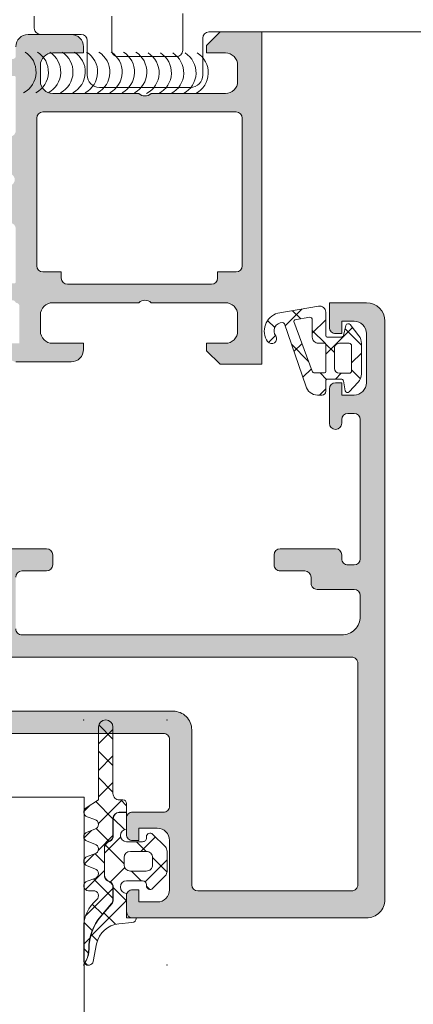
# Model space of a CAD drawing. Header units: millimetres. Extents: x 213386 to 459888, y 74252 to 208052.
# Tile 269 of 517: x 373104 to 373136, y 196160 to 196240. Entities that reach past the tile are written whole.
import ezdxf

# ---------------------------------------------------------------- set-up
doc = ezdxf.new("R2010")
doc.units = ezdxf.units.MM
doc.layers.get('Defpoints').update_dxf_attribs({"color": 255, "lineweight": 0})
doc.layers.add('FASÁDA DETAILNÍ', color=255, linetype='Continuous', lineweight=0)
doc.layers.add('NOVA', color=255, linetype='Continuous', lineweight=0)
doc.styles.add('CS-ROMANS', font='romans.shx', dxfattribs={"width": 0.75, "oblique": 5})
doc.dimstyles.new('A_KÓTA_50', dxfattribs={"dimtxt": 110, "dimasz": 2, "dimexe": 100, "dimexo": 1500, "dimgap": 40, "dimtad": 1, "dimrnd": 1, "dimdsep": 46, "dimtxsty": 'CS-ROMANS', "dimblk": 'KOT_CARA20', "dimcen": 45, "dimse1": 1, "dimse2": 1, "dimclrd": 256, "dimclre": 256, "dimclrt": 256, "dimadec": 0, "dimazin": 0, "dimtfac": 1, "dimtix": 1, "dimtmove": 2, "dimatfit": 3, "dimldrblk": 'OBLIQUE', "dimfxl": 100, "dimtolj": 1, "dimarcsym": 0})

# ---------------------------------------------------------------- blocks, each defined once
blk = doc.blocks.new('A$C29162560')
at = {"layer": 'FASÁDA DETAILNÍ'}
h = blk.add_hatch(color=256, dxfattribs=at)
edge = h.paths.add_edge_path()
edge.add_arc((-872.9380891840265, -5697.189566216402), 0.1199999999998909, 0, 90.00000000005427)
edge.add_line((-872.9380891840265, -5697.069566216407), (-875.6980871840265, -5697.069566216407))
edge.add_arc((-875.6980871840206, -5696.769566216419), 0.2999999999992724, 179.9999999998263, 269.9999999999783, ccw=False)
edge.add_line((-875.9980871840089, -5696.769566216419), (-875.9980871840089, -5695.789591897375))
edge.add_arc((-875.6980871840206, -5695.789591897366), 0.3000000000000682, 90.00000000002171, 180.0000000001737, ccw=False)
edge.add_line((-875.6980871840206, -5695.489591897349), (-873.818076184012, -5695.489591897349))
edge.add_arc((-873.550532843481, -5695.41072480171), 0.2789255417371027, 196.4245945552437, 271.1628700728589)
edge.add_line((-873.5448721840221, -5695.689592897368), (-873.091278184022, -5695.689592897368))
edge.add_arc((-873.0856097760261, -5695.410755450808), 0.2788950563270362, 268.8354106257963, 343.5801235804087)
edge.add_line((-872.8180891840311, -5695.489591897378), (-872.8180891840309, -5694.689417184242))
edge.add_arc((-871.8180891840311, -5694.689417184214), 0.9999999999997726, 90.00000000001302, 180, ccw=False)
edge.add_line((-871.8180891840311, -5693.689417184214), (-868.3180818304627, -5693.689417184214))
edge.add_arc((-868.3181016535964, -5694.689437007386), 1.000019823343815, 0.0011357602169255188, 89.99886423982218, ccw=False)
edge.add_line((-867.3180818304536, -5694.689417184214), (-867.3180818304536, -5695.189417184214))
edge.add_line((-867.3180818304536, -5695.189417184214), (-869.8180818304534, -5695.189417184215))
edge.add_arc((-869.8180364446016, -5696.189462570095), 1.0000453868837, 90.00260029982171, 179.9973997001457)
edge.add_line((-870.8180818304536, -5696.189417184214), (-870.8180818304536, -5697.48943549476))
edge.add_arc((-869.8180293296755, -5697.489382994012), 1.000052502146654, 180.003007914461, 269.9969920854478)
edge.add_line((-869.8180818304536, -5698.489435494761), (-862.8180818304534, -5698.489435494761))
edge.add_arc((-862.3180818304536, -5697.964313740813), 0.7250881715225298, 226.4038161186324, 313.5961838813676)
edge.add_line((-861.8180818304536, -5698.489435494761), (-855.7839936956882, -5698.489435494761))
edge.add_arc((-855.7840461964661, -5697.489382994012), 1.000052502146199, 270.0030079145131, 359.9969920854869)
edge.add_line((-854.783993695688, -5697.489435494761), (-854.783993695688, -5696.189417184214))
edge.add_arc((-855.78403908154, -5696.189462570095), 1.000045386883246, 0.002600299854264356, 89.9973997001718)
edge.add_line((-855.783993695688, -5695.189417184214), (-857.3180818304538, -5695.189417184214))
edge.add_line((-857.3180818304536, -5695.189417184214), (-857.3180818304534, -5694.589411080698))
edge.add_line((-857.3180818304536, -5694.589411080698), (-856.2180757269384, -5693.489435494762))
edge.add_line((-856.218075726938, -5693.489435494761), (-852.8180818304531, -5693.489435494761))
edge.add_line((-852.8180818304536, -5693.489435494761), (-852.8180818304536, -5720.489336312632))
edge.add_line((-852.8180818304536, -5720.489336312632), (-856.2180757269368, -5720.489336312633))
edge.add_line((-856.218075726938, -5720.489336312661), (-857.3180818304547, -5719.389360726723))
edge.add_line((-857.3180818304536, -5719.389360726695), (-857.3180818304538, -5718.789354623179))
edge.add_line((-857.3180818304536, -5718.789354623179), (-855.7839936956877, -5718.789354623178))
edge.add_arc((-855.78403908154, -5717.789309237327), 1.000045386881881, 270.0026002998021, 359.9973997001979)
edge.add_line((-854.783993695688, -5717.789354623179), (-854.783993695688, -5716.489336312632))
edge.add_arc((-855.7840461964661, -5716.48938881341), 1.000052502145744, 0.003007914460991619, 89.99699208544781)
edge.add_line((-855.783993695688, -5715.489336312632), (-861.8180818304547, -5715.489336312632))
edge.add_arc((-862.3180818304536, -5716.014458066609), 0.7250881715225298, 46.40381611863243, 133.5961838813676)
edge.add_line((-862.8180818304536, -5715.489336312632), (-869.8180818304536, -5715.489336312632))
edge.add_arc((-869.8180293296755, -5716.48938881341), 1.000052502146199, 90.00300791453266, 179.9969920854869)
edge.add_line((-870.8180818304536, -5716.489336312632), (-870.8180818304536, -5717.789354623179))
edge.add_arc((-869.8180364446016, -5717.789309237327), 1.000045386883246, 180.0026002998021, 269.9973997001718)
edge.add_line((-869.8180818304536, -5718.789354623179), (-867.3180818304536, -5718.789354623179))
edge.add_line((-867.3180818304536, -5718.789354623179), (-867.3180818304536, -5719.289354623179))
edge.add_arc((-868.3181016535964, -5719.289334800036), 1.000019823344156, 270.00113576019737, 359.99886423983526, ccw=False)
edge.add_line((-868.3180818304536, -5720.289354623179), (-872.8180818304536, -5720.289354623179))
edge.add_arc((-872.8180921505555, -5719.78936494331), 0.4999896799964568, 179.9988173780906, 270.0011826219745, ccw=False)
edge.add_line((-873.3180818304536, -5719.789354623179), (-873.3180818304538, -5718.789354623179))
edge.add_line((-873.3180818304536, -5718.789354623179), (-872.5180787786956, -5718.789354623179))
edge.add_line((-872.5180787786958, -5718.789354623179), (-872.518078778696, -5715.78933936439))
edge.add_arc((-872.8180864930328, -5715.789336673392), 0.3000077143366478, 359.9994860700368, 450.0005139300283)
edge.add_arc((-873.0856097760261, -5715.568165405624), 0.2788950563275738, 16.41987641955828, 91.16458937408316)
edge.add_line((-873.0912781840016, -5715.289327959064), (-873.5448721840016, -5715.289327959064))
edge.add_arc((-873.550532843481, -5715.568196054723), 0.2789255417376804, 88.83712992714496, 163.5754054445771)
edge.add_line((-873.8180761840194, -5715.489328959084), (-875.6980871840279, -5715.489328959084))
edge.add_arc((-875.6980871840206, -5715.189328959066), 0.3000000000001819, 180, 269.9999999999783, ccw=False)
edge.add_line((-875.9980871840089, -5715.189328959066), (-875.9980871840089, -5714.209354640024))
edge.add_arc((-875.6980871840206, -5714.209354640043), 0.3000000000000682, 90.00000000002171, 180.0000000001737, ccw=False)
edge.add_line((-875.6980871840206, -5713.909354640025), (-872.9380891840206, -5713.909354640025))
edge.add_arc((-872.9380891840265, -5713.78935464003), 0.1199999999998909, 269.9999999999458, 360)
edge.add_line((-872.8180891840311, -5713.78935464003), (-872.8180891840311, -5709.489328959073))
edge.add_arc((-873.3180891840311, -5709.489328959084), 0.4999999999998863, 0, 89.99999999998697)
edge.add_line((-873.3180891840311, -5708.989328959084), (-874.0180891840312, -5708.989328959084))
edge.add_line((-874.0180891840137, -5708.989328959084), (-876.4109095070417, -5710.370824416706))
edge.add_arc((-876.47996939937, -5710.251209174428), 0.1381197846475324, 172.2975625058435, 300.00000000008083, ccw=False)
edge.add_arc((-871.6386181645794, -5710.698827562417), 4.999999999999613, 108.70940074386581, 174.6507719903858, ccw=False)
edge.add_arc((-873.4028443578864, -5705.489460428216), 0.5000000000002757, 288.7094007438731, 431.2905992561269)
edge.add_arc((-871.6386181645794, -5700.280093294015), 4.99999999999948, 185.3492280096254, 251.2905992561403, ccw=False)
edge.add_arc((-876.47996939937, -5700.727711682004), 0.1381197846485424, 59.9999999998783, 187.7024374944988, ccw=False)
edge.add_line((-876.4109095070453, -5700.608096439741), (-874.0180891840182, -5701.989591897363))
edge.add_line((-874.0180891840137, -5701.989591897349), (-873.3180891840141, -5701.989591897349))
edge.add_arc((-873.3180891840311, -5701.489591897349), 0.5, 270.0000000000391, 360.0000000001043)
edge.add_line((-872.8180891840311, -5701.489591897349), (-872.8180891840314, -5697.189566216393))
edge = h.paths.add_edge_path(flags=16)
edge.add_arc((-854.9180879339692, -5712.489343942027), 0.5, 270, 360)
edge.add_line((-854.4180879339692, -5712.489343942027), (-854.4180879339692, -5700.489435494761))
edge.add_arc((-854.9180879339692, -5700.489435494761), 0.5, 0, 90)
edge.add_line((-854.9180879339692, -5699.989435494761), (-870.6180696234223, -5699.989435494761))
edge.add_arc((-870.6180696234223, -5700.489435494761), 0.5, 90, 180)
edge.add_line((-871.1180696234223, -5700.489435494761), (-871.1180696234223, -5712.489343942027))
edge.add_arc((-870.6180696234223, -5712.489343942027), 0.5, 180, 270)
edge.add_line((-870.6180696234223, -5712.989343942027), (-869.1180696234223, -5712.989343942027))
edge.add_line((-869.1180696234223, -5712.989343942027), (-869.1180696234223, -5713.489343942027))
edge.add_arc((-868.6180696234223, -5713.489343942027), 0.5, 180, 270)
edge.add_line((-868.6180696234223, -5713.989343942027), (-856.9180879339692, -5713.989343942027))
edge.add_arc((-856.9180879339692, -5713.489343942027), 0.5, 270, 360)
edge.add_line((-856.4180879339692, -5713.489343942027), (-856.4180879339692, -5712.989343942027))
edge.add_line((-856.4180879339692, -5712.989343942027), (-854.9180879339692, -5712.989343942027))
h = blk.add_hatch(color=256, dxfattribs=at)
edge = h.paths.add_edge_path(flags=16)
edge.add_ellipse((-845.518095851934, -5744.789384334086), major_axis=(-0.4999740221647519, 0), ratio=1, start_angle=179.9970229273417, end_angle=270.0029770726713, ccw=False)
edge.add_line((-845.0181218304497, -5744.789410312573), (-845.0181218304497, -5762.789410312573))
edge.add_ellipse((-845.518095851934, -5762.789436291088), major_axis=(-0.4999740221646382, 0), ratio=1, start_angle=89.99702292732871, end_angle=180.0029770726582, ccw=False)
edge.add_line((-845.5181218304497, -5763.289410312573), (-858.0181218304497, -5763.289410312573))
edge.add_ellipse((-858.018100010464, -5762.789388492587), major_axis=(-0.5000218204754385, 0), ratio=1, start_angle=0.0025002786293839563, end_angle=89.99749972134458, ccw=False)
edge.add_line((-858.5181218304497, -5762.789410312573), (-858.5181218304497, -5750.186359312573))
edge.add_ellipse((-860.0181207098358, -5750.186358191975), major_axis=(-1.499998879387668, 0), ratio=1, start_angle=179.9999571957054, end_angle=270.0000428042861)
edge.add_line((-860.0181218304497, -5748.686359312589), (-873.0181098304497, -5748.686359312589))
edge.add_ellipse((-873.0181102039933, -5748.186359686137), major_axis=(-0.49999962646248, 0), ratio=1, start_angle=-4.280429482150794e-05, end_angle=90.00004280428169, ccw=False)
edge.add_line((-873.5181098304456, -5748.186359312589), (-873.5181098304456, -5744.789410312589))
edge.add_ellipse((-873.0181102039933, -5744.789409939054), major_axis=(-0.4999996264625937, 0), ratio=1, start_angle=-90.00004280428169, end_angle=4.28042947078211e-05, ccw=False)
edge.add_line((-873.0181098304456, -5744.289410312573), (-845.5181218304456, -5744.289410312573))
edge = h.paths.add_edge_path()
edge.add_line((-844.3181098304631, -5715.489415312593), (-847.3181098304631, -5715.489415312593))
edge.add_line((-847.3181098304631, -5715.489415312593), (-847.3181098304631, -5717.489415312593))
edge.add_arc((-846.8181358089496, -5717.489441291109), 0.4999740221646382, 179.9970229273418, 270.0029770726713)
edge.add_line((-846.8181098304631, -5717.989415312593), (-846.3181098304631, -5717.989415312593))
edge.add_line((-846.3181098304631, -5717.989415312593), (-846.3181098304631, -5716.989415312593))
edge.add_line((-846.3181098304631, -5716.989415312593), (-845.3181098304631, -5716.989415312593))
edge.add_arc((-845.3181739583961, -5717.989479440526), 1.000064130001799, 0.003674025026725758, 89.99632597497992, ccw=False)
edge.add_line((-844.3181098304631, -5717.989415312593), (-844.3181098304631, -5721.989415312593))
edge.add_arc((-845.3181398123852, -5721.989385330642), 1.000029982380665, 270.00171778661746, 359.9982822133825, ccw=False)
edge.add_line((-845.3181098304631, -5722.989415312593), (-846.3181098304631, -5722.989415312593))
edge.add_line((-846.3181098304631, -5722.989415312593), (-846.3181098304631, -5721.989415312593))
edge.add_line((-846.3181098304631, -5721.989415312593), (-846.8181098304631, -5721.989415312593))
edge.add_arc((-846.8181042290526, -5722.489420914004), 0.5000056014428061, 90.00064186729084, 179.9993581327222)
edge.add_line((-847.3181098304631, -5722.489415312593), (-847.3181098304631, -5725.289418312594))
edge.add_arc((-846.8181098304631, -5725.289418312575), 0.5, 180, 360)
edge.add_line((-846.3181098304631, -5725.289418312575), (-846.3181098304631, -5724.989415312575))
edge.add_arc((-845.818099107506, -5724.989426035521), 0.5000107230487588, 90.00122873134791, 179.9987712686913, ccw=False)
edge.add_line((-845.8181098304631, -5724.489415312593), (-845.3181098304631, -5724.489415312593))
edge.add_arc((-845.3181777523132, -5724.989483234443), 0.500067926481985, 0.007782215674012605, 89.9922177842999, ccw=False)
edge.add_line((-844.8181098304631, -5724.989415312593), (-844.8181098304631, -5736.289410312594))
edge.add_arc((-845.3181316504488, -5736.289388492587), 0.5000218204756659, 270.0025002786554, 359.9974997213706, ccw=False)
edge.add_line((-845.3181098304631, -5736.789410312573), (-845.8181098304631, -5736.789410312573))
edge.add_arc((-845.818172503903, -5736.289472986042), 0.4999373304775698, 179.992817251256, 270.00718274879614, ccw=False)
edge.add_line((-846.3181098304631, -5736.289410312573), (-846.3181098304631, -5735.989407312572))
edge.add_arc((-846.8181726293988, -5735.989470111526), 0.5000628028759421, 0.00719532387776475, 89.9928046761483)
edge.add_line((-846.8181098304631, -5735.489407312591), (-851.3181098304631, -5735.489407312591))
edge.add_arc((-851.3181042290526, -5735.989412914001), 0.5000056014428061, 90.00064186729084, 179.9993581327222)
edge.add_line((-851.8181098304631, -5735.989407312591), (-851.8181098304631, -5736.789410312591))
edge.add_arc((-851.3181358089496, -5736.789436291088), 0.4999740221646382, 179.9970229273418, 270.0029770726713)
edge.add_line((-851.3181098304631, -5737.289410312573), (-849.3181098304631, -5737.289410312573))
edge.add_arc((-849.3181777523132, -5737.789478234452), 0.500067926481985, 0.007782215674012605, 89.9922177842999, ccw=False)
edge.add_line((-848.8181098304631, -5737.789410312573), (-848.8181098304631, -5738.289410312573))
edge.add_arc((-848.318172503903, -5738.289472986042), 0.499937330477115, 179.992817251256, 270.0071827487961)
edge.add_line((-848.3181098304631, -5738.789410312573), (-845.3181098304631, -5738.789410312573))
edge.add_arc((-845.3181649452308, -5739.28946542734), 0.500055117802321, 0.006314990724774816, 89.99368500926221, ccw=False)
edge.add_line((-844.8181098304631, -5739.289410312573), (-844.8181098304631, -5740.989407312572))
edge.add_arc((-846.3180779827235, -5740.989439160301), 1.499968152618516, -90.0012165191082, 0.0012165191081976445, ccw=False)
edge.add_line((-846.3181098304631, -5742.489407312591), (-872.3181098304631, -5742.489407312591))
edge.add_arc((-872.3181306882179, -5741.989428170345), 0.4999791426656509, 179.9976097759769, 270.0023902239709, ccw=False)
edge.add_line((-872.8181098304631, -5741.989407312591), (-872.8181098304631, -5737.789410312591))
edge.add_arc((-872.3181042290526, -5737.789415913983), 0.5000056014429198, 90.00064186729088, 179.9993581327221, ccw=False)
edge.add_line((-872.3181098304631, -5737.289410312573), (-870.3181098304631, -5737.289410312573))
edge.add_arc((-870.3181316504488, -5736.789388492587), 0.5000218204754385, 270.0025002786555, 359.9974997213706)
edge.add_line((-869.8181098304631, -5736.789410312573), (-869.8181098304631, -5735.989407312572))
edge.add_arc((-870.31816238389, -5735.989459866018), 0.5000525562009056, 0.006021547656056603, 89.99397845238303)
edge.add_line((-870.3181098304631, -5735.489407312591), (-875.3181108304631, -5735.489407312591))
edge.add_line((-875.3181108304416, -5735.489407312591), (-876.0759998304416, -5735.706728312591))
edge.add_arc((-876.1586911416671, -5735.418349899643), 0.2999999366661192, 217.904814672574, 286.00002422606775, ccw=False)
edge.add_arc((-876.6321109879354, -5735.786960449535), 0.3000001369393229, 37.90471808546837, 89.9999699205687)
edge.add_line((-876.6321108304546, -5735.486960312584), (-878.6962578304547, -5735.486962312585))
edge.add_arc((-878.6962582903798, -5735.886961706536), 0.3999993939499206, 89.99993412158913, 201.9737695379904)
edge.add_line((-879.0671998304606, -5736.036634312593), (-878.2508388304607, -5738.059863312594))
edge.add_arc((-878.0653685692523, -5737.985026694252), 0.1999993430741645, 201.9739078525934, 294.1410923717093)
edge.add_line((-877.9835718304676, -5738.167534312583), (-875.5998868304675, -5737.099214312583))
edge.add_arc((-875.518090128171, -5737.281722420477), 0.1999997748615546, -0.8199006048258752, 114.14102546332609, ccw=False)
edge.add_line((-875.3181108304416, -5737.284584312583), (-875.3181098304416, -5748.588664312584))
edge.add_arc((-875.5095243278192, -5748.597096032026), 0.1916001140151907, -91.0444500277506, 2.522221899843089, ccw=False)
edge.add_line((-875.5130168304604, -5748.788664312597), (-875.9336008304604, -5748.788664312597))
edge.add_line((-875.9336008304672, -5748.788664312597), (-878.3992128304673, -5747.356929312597))
edge.add_arc((-878.5500245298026, -5747.616266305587), 0.2999997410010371, 59.82080388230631, 164.0000282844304)
edge.add_line((-878.8384028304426, -5747.533575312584), (-879.2662738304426, -5749.025736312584))
edge.add_line((-879.2662738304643, -5749.025736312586), (-879.7646858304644, -5749.889011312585))
edge.add_arc((-879.418275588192, -5750.089011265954), 0.4000000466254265, 150.000011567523, 269.9999652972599)
edge.add_line((-879.4182758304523, -5750.489011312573), (-875.3103448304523, -5750.488664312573))
edge.add_line((-875.3103448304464, -5750.488664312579), (-860.8182878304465, -5750.486359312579))
edge.add_arc((-860.818109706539, -5750.986359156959), 0.4999998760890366, -1.7834931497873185e-05, 90.02041150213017, ccw=False)
edge.add_line((-860.3181098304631, -5750.986359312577), (-860.3181098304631, -5756.389401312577))
edge.add_arc((-860.8181094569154, -5756.389401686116), 0.4999996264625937, -90.00004280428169, 4.28042947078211e-05, ccw=False)
edge.add_line((-860.8181098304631, -5756.889401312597), (-863.3181098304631, -5756.889401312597))
edge.add_arc((-863.3181102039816, -5757.38940093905), 0.49999962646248, 89.99995719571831, 180.0000428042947)
edge.add_line((-863.8181098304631, -5757.389401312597), (-863.8181098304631, -5758.689404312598))
edge.add_arc((-863.3181306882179, -5758.689425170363), 0.4999791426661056, 179.997609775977, 270.0023902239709)
edge.add_line((-863.3181098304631, -5759.189404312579), (-862.8181098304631, -5759.189404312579))
edge.add_line((-862.8181098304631, -5759.189404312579), (-862.8181098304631, -5758.189404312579))
edge.add_line((-862.8181098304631, -5758.189404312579), (-861.3181098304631, -5758.189404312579))
edge.add_arc((-861.3181415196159, -5759.189436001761), 1.000031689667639, 0.001815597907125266, 89.99818440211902, ccw=False)
edge.add_line((-860.3181098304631, -5759.189404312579), (-860.3181098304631, -5763.189404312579))
edge.add_arc((-861.3181790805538, -5763.189335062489), 1.00006925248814, 270.00396746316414, 359.99603253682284, ccw=False)
edge.add_line((-861.3181098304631, -5764.189404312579), (-862.8181098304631, -5764.189404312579))
edge.add_line((-862.8181098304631, -5764.189404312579), (-862.8181098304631, -5763.189404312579))
edge.add_line((-862.8181098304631, -5763.189404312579), (-863.3181098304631, -5763.189404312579))
edge.add_arc((-863.3181358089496, -5763.689378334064), 0.4999740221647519, 89.99702292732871, 180.0029770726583)
edge.add_line((-863.8181098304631, -5763.689404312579), (-863.8181098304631, -5764.989407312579))
edge.add_arc((-863.3181042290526, -5764.98940171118), 0.5000056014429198, 180.0006418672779, 269.9993581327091)
edge.add_line((-863.3181098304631, -5765.489407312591), (-844.3181098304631, -5765.489407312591))
edge.add_arc((-844.3180805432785, -5763.989436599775), 1.499970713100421, 269.99888129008, 360.0011187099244)
edge.add_line((-842.8181098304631, -5763.989407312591), (-842.8181098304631, -5716.989415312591))
edge.add_arc((-844.3181701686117, -5716.989475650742), 1.500060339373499, 0.002304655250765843, 89.99769534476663)
h = blk.add_hatch(dxfattribs=at)
h.set_pattern_fill('ANSI37', color=256, scale=0.625, angle=-1.272221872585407e-14, style=0)
h.set_pattern_definition([(44.99999999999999, (-846.3180818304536, -5717.989435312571), (-1.403165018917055, 1.403165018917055), []), (135, (-846.3180818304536, -5717.989435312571), (-1.403165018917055, -1.403165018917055), [])])
edge = h.paths.add_edge_path(flags=16)
edge.add_ellipse((-848.2202949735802, -5718.291650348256), major_axis=(-0.497789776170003, 0), ratio=1, start_angle=-0.2547220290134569, end_angle=90.19257972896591)
edge.add_line((-848.218621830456, -5718.789437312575), (-847.718102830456, -5718.789437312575))
edge.add_ellipse((-847.7180885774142, -5718.889421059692), major_axis=(-0.09998374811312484, 0), ratio=1, start_angle=179.9912593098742, end_angle=270.00816772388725, ccw=False)
edge.add_line((-847.6181048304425, -5718.889436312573), (-847.6181008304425, -5721.089866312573))
edge.add_ellipse((-847.7181054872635, -5721.089863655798), major_axis=(-0.100004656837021, 0), ratio=1, start_angle=90.00152216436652, end_angle=179.998477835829, ccw=False)
edge.add_line((-847.7181028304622, -5721.189868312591), (-848.5300448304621, -5721.189868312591))
edge.add_ellipse((-848.5300363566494, -5720.989861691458), major_axis=(-0.2000066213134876, 0), ratio=1, start_angle=15.688615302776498, end_angle=89.99757251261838, ccw=False)
edge.add_line((-848.7225918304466, -5721.043945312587), (-850.2099168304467, -5717.025804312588))
edge.add_ellipse((-850.1161353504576, -5716.991090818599), major_axis=(-0.09999996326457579, 0), ratio=1, start_angle=-79.67771585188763, end_angle=20.31218281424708, ccw=False)
edge.add_line((-850.1340538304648, -5716.892709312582), (-848.9245848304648, -5716.672426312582))
edge.add_ellipse((-848.9180761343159, -5716.872316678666), major_axis=(-0.1999963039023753, 0), ratio=1, start_angle=179.9989589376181, end_angle=271.86496785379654, ccw=False)
edge.add_line((-848.7180798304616, -5716.872320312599), (-848.7180798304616, -5718.289437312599))
edge = h.paths.add_edge_path(flags=16)
edge.add_ellipse((-845.7180909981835, -5718.989438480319), major_axis=(-0.2000001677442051, 0), ratio=1, start_angle=179.9997615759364, end_angle=270.00023842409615, ccw=False)
edge.add_line((-845.5180908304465, -5718.989439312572), (-845.5180948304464, -5721.023896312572))
edge.add_ellipse((-845.7180901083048, -5721.02390103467), major_axis=(-0.19999527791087, 0), ratio=1, start_angle=89.99950663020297, end_angle=180.0013528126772, ccw=False)
edge.add_line((-845.7180918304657, -5721.223896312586), (-846.5181018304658, -5721.223896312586))
edge.add_ellipse((-846.5180930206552, -5720.823885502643), major_axis=(-0.4000108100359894, 0), ratio=1, start_angle=0.001978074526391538, end_angle=89.99873812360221, ccw=False)
edge.add_line((-846.9181038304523, -5720.823899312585), (-846.9181038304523, -5719.189436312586))
edge.add_ellipse((-846.5181089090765, -5719.1894332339), major_axis=(-0.3999949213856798, 0), ratio=1, start_angle=-90.00101395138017, end_angle=0.00044099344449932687, ccw=False)
edge.add_line((-846.5181018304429, -5718.789438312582), (-845.7180918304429, -5718.789438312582))
edge = h.paths.add_edge_path()
edge.add_arc((-845.7946429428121, -5717.389446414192), 0.2000083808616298, 40.00231578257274, 164.9984805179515)
edge.add_line((-845.9878348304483, -5717.337675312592), (-846.1783688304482, -5718.141200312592))
edge.add_arc((-846.3715624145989, -5718.089423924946), 0.200011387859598, 270.0027455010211, 344.9971436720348, ccw=False)
edge.add_line((-846.3715528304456, -5718.289435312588), (-847.4681028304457, -5718.289435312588))
edge.add_arc((-847.4681131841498, -5718.139447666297), 0.1499876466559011, 179.9960448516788, 270.0039551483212, ccw=False)
edge.add_line((-847.6181008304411, -5718.13943731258), (-847.6180928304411, -5716.25656631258))
edge.add_arc((-848.1180927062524, -5716.256564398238), 0.4999998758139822, 359.9997806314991, 459.9335722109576)
edge.add_line((-848.2043458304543, -5715.764060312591), (-851.5240718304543, -5716.345449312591))
edge.add_arc((-851.1179974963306, -5717.789434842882), 1.499996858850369, 105.7069244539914, 215.0875539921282)
edge.add_arc((-852.0181003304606, -5718.421741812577), 0.3999981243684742, 215.0880041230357, 395.0880041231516)
edge.add_arc((-851.136800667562, -5717.787220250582), 0.6860034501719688, 90.48435837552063, 216.1411855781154, ccw=False)
edge.add_arc((-851.1229804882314, -5717.250343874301), 0.1503878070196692, 19.01615097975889, 97.49607826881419, ccw=False)
edge.add_line((-850.9807998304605, -5717.20134231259), (-849.2531178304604, -5722.24756831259))
edge.add_arc((-848.2870258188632, -5721.989447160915), 0.9999801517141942, 194.958910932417, 270.0005723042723)
edge.add_line((-848.2870158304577, -5722.989427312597), (-847.9181108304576, -5722.989439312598))
edge.add_arc((-847.9181315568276, -5722.689419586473), 0.3000197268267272, 270.0039581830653, 359.9968057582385)
edge.add_line((-847.6181118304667, -5722.68943631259), (-847.6181118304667, -5721.83942131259))
edge.add_arc((-847.4681277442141, -5721.839408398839), 0.1499840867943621, 89.99506678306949, 180.0049332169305, ccw=False)
edge.add_line((-847.4681148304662, -5721.689424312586), (-846.3715528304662, -5721.689435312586))
edge.add_arc((-846.3715619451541, -5721.88944990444), 0.20001459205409, 15.00237433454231, 89.9973890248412, ccw=False)
edge.add_line((-846.1783648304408, -5721.837674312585), (-846.0492708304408, -5722.641046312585))
edge.add_arc((-845.8560949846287, -5722.589321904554), 0.1999808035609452, 194.9897870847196, 315.0074444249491)
edge.add_line((-845.7146688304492, -5722.730711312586), (-844.9881498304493, -5721.954841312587))
edge.add_arc((-845.7180914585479, -5721.271330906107), 1.000000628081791, 316.8814623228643, 360.0000340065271)
edge.add_line((-844.7180908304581, -5721.271330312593), (-844.7180908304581, -5718.792697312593))
edge.add_arc((-845.7180937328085, -5718.792698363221), 1.000002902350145, 6.019665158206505e-05, 37.82779308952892)
edge.add_line((-844.928233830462, -5718.179406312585), (-845.641432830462, -5717.260877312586))
h = blk.add_hatch(dxfattribs=at)
h.set_pattern_fill('ANSI37', color=256, scale=0.48, angle=90, style=0)
h.set_pattern_definition([(135, (0, 0), (-1.077630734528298, -1.077630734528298), []), (225, (0, 0), (1.077630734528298, -1.077630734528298), [])])
edge = h.paths.add_edge_path()
edge.add_line((-866.4014982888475, -5758.275248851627), (-867.0085558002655, -5758.502507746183))
edge.add_arc((-866.9080805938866, -5758.87934388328), 0.3900009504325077, 104.9293687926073, 255.070631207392)
edge.add_line((-867.0085558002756, -5759.256180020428), (-866.4014982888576, -5759.483438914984))
edge.add_arc((-866.5080817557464, -5759.87934388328), 0.4100009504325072, 285.0676336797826, 434.9323663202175, ccw=False)
edge.add_line((-866.4014982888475, -5760.275248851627), (-867.0085558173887, -5760.502507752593))
edge.add_arc((-866.9080820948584, -5760.87934388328), 0.390000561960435, 104.9291583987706, 255.0708416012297)
edge.add_line((-867.0085558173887, -5761.256180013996), (-866.401498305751, -5761.483438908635))
edge.add_arc((-866.5080802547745, -5761.87934388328), 0.4100005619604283, 285.06742474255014, 434.9325713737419, ccw=False)
edge.add_line((-866.4014983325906, -5762.27524886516), (-867.0085558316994, -5762.502503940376))
edge.add_arc((-866.9080685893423, -5762.879386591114), 0.3900489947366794, 104.9293168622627, 269.9999999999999)
edge.add_line((-866.9080685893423, -5763.269435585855), (-866.5080794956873, -5763.269435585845))
edge.add_arc((-866.5080794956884, -5763.679436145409), 0.4100005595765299, 310.3199356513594, 449.99999999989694, ccw=False)
edge.add_arc((-864.3081096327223, -5766.271722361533), 2.989972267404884, 130.3199378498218, 180.0013304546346)
edge.add_line((-867.2980818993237, -5766.271791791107), (-867.2980815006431, -5768.943583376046))
edge.add_arc((-866.9080815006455, -5768.94414102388), 0.3900003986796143, 179.9180747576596, 215.6405699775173)
edge.add_line((-867.2250302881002, -5769.171393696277), (-867.0953785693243, -5768.913102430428))
edge.add_arc((-868.8738925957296, -5768.020360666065), 1.990000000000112, 333.345208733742, 360.6188691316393)
edge.add_arc((-862.870510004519, -5767.955513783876), 4.013732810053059, 139.3588191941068, 180.618869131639, ccw=False)
edge.add_line((-865.9161440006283, -5765.341290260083), (-865.0352771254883, -5764.315058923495))
edge.add_arc((-865.4040050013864, -5763.998560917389), 0.4859333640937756, 319.3588191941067, 359.9999999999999)
edge.add_line((-864.9180716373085, -5763.998560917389), (-864.9180716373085, -5763.000963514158))
edge.add_arc((-865.4080716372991, -5763.000963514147), 0.4900000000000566, 360.0000000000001, 420.0000000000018)
edge.add_line((-865.1630716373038, -5762.576611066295), (-865.3630716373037, -5762.461141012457))
edge.add_arc((-865.1080716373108, -5762.019468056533), 0.5099999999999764, 179.9999999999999, 240.00000000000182, ccw=False)
edge.add_line((-865.618071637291, -5762.019468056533), (-865.618071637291, -5759.782458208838))
edge.add_arc((-865.1080716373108, -5759.782458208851), 0.5100000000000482, 120.00000000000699, 179.9999999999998, ccw=False)
edge.add_line((-865.3630716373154, -5759.34078525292), (-865.1630716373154, -5759.225315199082))
edge.add_arc((-865.4080716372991, -5758.800962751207), 0.4899999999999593, 300.000000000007, 359.9999999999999)
edge.add_line((-864.9180716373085, -5758.800962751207), (-864.9180716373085, -5757.400965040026))
edge.add_arc((-864.4080716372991, -5757.400965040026), 0.509999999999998, 89.99999999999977, 180, ccw=False)
edge.add_line((-864.4080716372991, -5756.890965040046), (-863.8180713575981, -5756.890965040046))
edge.add_line((-863.8180713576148, -5756.890965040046), (-863.818072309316, -5756.179343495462))
edge.add_arc((-864.1080723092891, -5756.179343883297), 0.2900000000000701, 360.0000766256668, 450.0000000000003)
edge.add_line((-864.1080723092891, -5755.889343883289), (-864.4080574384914, -5755.88934388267))
edge.add_arc((-864.4082389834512, -5755.379521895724), 0.5098220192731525, 179.975713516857, 270.02040272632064, ccw=False)
edge.add_line((-864.9180609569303, -5755.379305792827), (-864.918091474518, -5749.979342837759))
edge.add_arc((-865.5080899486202, -5749.979346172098), 0.5899984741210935, 360.0003238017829, 540.0000000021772)
edge.add_line((-866.098088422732, -5749.979346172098), (-866.098088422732, -5755.884754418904))
edge.add_line((-866.098088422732, -5755.884754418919), (-867.1028427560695, -5756.541457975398))
edge.add_arc((-866.9080821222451, -5756.879345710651), 0.3899997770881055, 119.9594211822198, 255.0702409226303)
edge.add_line((-867.0085595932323, -5757.256180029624), (-866.4014982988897, -5757.483438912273))
edge.add_arc((-866.5080817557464, -5757.87934388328), 0.4100009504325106, 285.0676336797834, 434.93236777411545, ccw=False)
h = blk.add_hatch(dxfattribs=at)
h.set_pattern_fill('ANSI37', color=256, scale=0.625, angle=90, style=0)
h.set_pattern_definition([(135, (0, 0), (-1.403165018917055, -1.403165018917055), []), (225, (0, 0), (1.403165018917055, -1.403165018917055), [])])
edge = h.paths.add_edge_path()
edge.add_arc((-861.9080884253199, -5758.879483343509), 0.2900050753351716, 404.9975633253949, 539.9994892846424)
edge.add_line((-862.1980935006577, -5758.879480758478), (-862.1980935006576, -5758.979475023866))
edge.add_arc((-862.5080935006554, -5758.979475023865), 0.3099999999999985, 269.9999999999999, 360.0000000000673, ccw=False)
edge.add_line((-862.5080935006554, -5759.289475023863), (-863.8080695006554, -5759.289475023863))
edge.add_arc((-863.8080695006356, -5758.779475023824), 0.5100000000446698, 91.12352014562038, 270.00000000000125, ccw=False)
edge.add_line((-863.8180695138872, -5758.269573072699), (-863.8180713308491, -5756.910965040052))
edge.add_line((-863.8180713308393, -5756.910965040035), (-864.4080716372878, -5756.910965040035))
edge.add_arc((-864.4080716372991, -5757.400965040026), 0.4900000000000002, 90.00000000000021, 180)
edge.add_line((-864.8980716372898, -5757.400965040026), (-864.8980716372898, -5758.800962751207))
edge.add_arc((-865.4080716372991, -5758.800962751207), 0.5099999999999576, 300.00000000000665, 360.0000000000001, ccw=False)
edge.add_line((-865.1530716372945, -5759.242635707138), (-865.3530716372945, -5759.358105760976))
edge.add_arc((-865.1080716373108, -5759.782458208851), 0.4900000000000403, 120.0000000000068, 180.0000000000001)
edge.add_line((-865.5980716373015, -5759.782458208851), (-865.5980716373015, -5762.019468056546))
edge.add_arc((-865.1080716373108, -5762.019468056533), 0.4899999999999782, 180.0000000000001, 240.0000000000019)
edge.add_line((-865.3530716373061, -5762.443820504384), (-865.1530716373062, -5762.559290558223))
edge.add_arc((-865.4080716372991, -5763.000963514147), 0.5100000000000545, 359.99999999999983, 420.00000000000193, ccw=False)
edge.add_line((-864.8980716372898, -5763.000963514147), (-864.8980716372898, -5763.998560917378))
edge.add_arc((-865.4040050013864, -5763.998560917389), 0.5059333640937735, 319.3588191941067, 359.99999999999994, ccw=False)
edge.add_line((-865.0201010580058, -5764.328085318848), (-865.9009679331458, -5765.354316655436))
edge.add_arc((-862.870510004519, -5767.955513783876), 3.993732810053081, 139.3588191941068, 180.618869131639)
edge.add_arc((-868.8738925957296, -5768.020360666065), 2.010000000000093, 333.3452087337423, 360.6188691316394, ccw=False)
edge.add_line((-867.0775040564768, -5768.922074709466), (-867.2115452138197, -5769.189110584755))
edge.add_arc((-866.9080815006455, -5768.94414102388), 0.3900003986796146, 218.9120293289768, 348.9894375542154)
edge.add_line((-866.5252602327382, -5769.018627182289), (-866.245658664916, -5767.580536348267))
edge.add_arc((-864.2726047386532, -5767.964148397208), 2.010000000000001, 94.99524938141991, 168.9975035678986, ccw=False)
edge.add_line((-864.447621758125, -5765.9617825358), (-863.3746619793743, -5765.868000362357))
edge.add_arc((-863.4080832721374, -5765.47943325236), 0.3900017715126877, 274.9160046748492, 358.5301263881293)
edge.add_line((-863.0182098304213, -5765.489437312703), (-863.8180807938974, -5765.489437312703))
edge.add_line((-863.8180807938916, -5765.489437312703), (-863.8180695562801, -5763.489357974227))
edge.add_arc((-863.8080695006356, -5762.979456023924), 0.5100000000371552, 90, 268.87647509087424, ccw=False)
edge.add_line((-863.8080695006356, -5762.469456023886), (-862.5080935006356, -5762.469456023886))
edge.add_arc((-862.5080935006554, -5762.779456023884), 0.3100000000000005, 359.99999999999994, 450, ccw=False)
edge.add_line((-862.1980935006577, -5762.779456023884), (-862.1980935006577, -5762.879481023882))
edge.add_arc((-861.9080781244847, -5762.879452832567), 0.2900153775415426, 180.0055695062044, 314.9966855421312)
edge.add_line((-861.7030181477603, -5763.084536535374), (-860.6617211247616, -5762.043972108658))
edge.add_arc((-861.0080815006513, -5761.69736788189), 0.4900000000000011, 314.9798378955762, 359.9999999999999)
edge.add_line((-860.5180815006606, -5761.69736788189), (-860.5180815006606, -5760.061319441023))
edge.add_arc((-861.0080815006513, -5760.06131944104), 0.4899999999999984, 360.0000000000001, 405.0276992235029)
edge.add_line((-860.6617667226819, -5759.714669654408), (-861.7030151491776, -5758.674427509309))
edge = h.paths.add_edge_path()
edge.add_arc((-863.5081033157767, -5760.579452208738), 0.4999901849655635, 89.99999999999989, 179.9999999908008, ccw=False)
edge.add_line((-863.5081033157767, -5760.079462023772), (-862.2080935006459, -5760.079462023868))
edge.add_arc((-862.2080748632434, -5760.579443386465), 0.4999813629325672, -0.0021357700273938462, 90.0021357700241, ccw=False)
edge.add_line((-861.7080935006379, -5760.579462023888), (-861.7080935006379, -5761.179469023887))
edge.add_arc((-862.2080748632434, -5761.179487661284), 0.4999813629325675, 269.997864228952, 360.002135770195, ccw=False)
edge.add_line((-862.208093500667, -5761.679469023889), (-863.5081033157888, -5761.679469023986))
edge.add_arc((-863.5081033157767, -5761.179478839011), 0.4999901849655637, 180, 270, ccw=False)
edge.add_line((-864.0080935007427, -5761.179478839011), (-864.0080935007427, -5760.579452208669))
for points in [[(-738.0819411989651, -5675.489535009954), (-738.0819411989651, -5692.989435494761, -0.414213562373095), (-738.5819411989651, -5693.489435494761), (-857.1180818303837, -5693.489435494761, 0.414213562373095), (-857.6180818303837, -5693.989435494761), (-857.6180818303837, -5696.989435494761, -0.414213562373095), (-858.6180818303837, -5697.989435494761), (-866.0180818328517, -5697.989435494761, -0.4142135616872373), (-867.0180818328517, -5696.989435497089), (-867.018081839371, -5694.189435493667, 0.4142135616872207), (-867.518081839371, -5693.689435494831), (-870.8180818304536, -5693.689435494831, -0.414213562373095), (-871.3180818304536, -5693.189435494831), (-871.3180818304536, -5692.189435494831, -0.414213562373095)], [(-865.0180798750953, -5692.189435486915), (-865.0180798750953, -5694.989435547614, 0.4142135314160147), (-864.5180798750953, -5695.489435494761), (-859.7520307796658, -5695.489435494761, 0.4142135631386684), (-859.2520307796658, -5694.98943549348), (-859.2520307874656, -5691.989435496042, -0.4142135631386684)], [(-872.8180891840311, -5694.689417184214, -0.414213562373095), (-871.8180891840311, -5693.689417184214), (-868.3180818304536, -5693.689417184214, -0.4142019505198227), (-867.3180818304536, -5694.689417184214), (-867.3180818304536, -5695.189417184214), (-869.8180818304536, -5695.189417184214, 0.4141869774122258), (-870.8180818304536, -5696.189417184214), (-870.8180818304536, -5697.489435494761, 0.4141828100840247), (-869.8180818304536, -5698.489435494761), (-862.8180818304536, -5698.489435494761, 0.3999328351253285), (-861.8180818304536, -5698.489435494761), (-855.783993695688, -5698.489435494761, 0.4141828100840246), (-854.783993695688, -5697.489435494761), (-854.783993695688, -5696.189417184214, 0.4141869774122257), (-855.783993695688, -5695.189417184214), (-857.3180818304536, -5695.189417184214), (-857.3180818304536, -5694.589411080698), (-856.218075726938, -5693.489435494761), (-852.8180818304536, -5693.489435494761), (-852.8180818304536, -5720.489336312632), (-856.218075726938, -5720.489336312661), (-857.3180818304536, -5719.389360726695), (-857.3180818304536, -5718.789354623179), (-855.783993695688, -5718.789354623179, 0.4141869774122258), (-854.783993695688, -5717.789354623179), (-854.783993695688, -5716.489336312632, 0.4141828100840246), (-855.783993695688, -5715.489336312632), (-861.8180818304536, -5715.489336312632, 0.3999328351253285), (-862.8180818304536, -5715.489336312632), (-869.8180818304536, -5715.489336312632, 0.4141828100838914), (-870.8180818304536, -5716.489336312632), (-870.8180818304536, -5717.789354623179, 0.4141869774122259), (-869.8180818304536, -5718.789354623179), (-867.3180818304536, -5718.789354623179), (-867.3180818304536, -5719.289354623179, -0.4142019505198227), (-868.3180818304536, -5720.289354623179), (-872.8180818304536, -5720.289354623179, -0.414225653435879)], [(-872.8181098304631, -5737.789410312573, -0.414207), (-872.3181098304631, -5737.289410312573), (-870.3181098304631, -5737.289410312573), (-870.3181098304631, -5737.289410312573, 0.414188), (-869.8181098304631, -5736.789410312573), (-869.8181098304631, -5735.989407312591), (-869.8181098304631, -5735.989407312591, 0.414152), (-870.3181098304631, -5735.489407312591), (-875.3181108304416, -5735.489407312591)], [(-875.3103448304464, -5750.488664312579), (-860.8182878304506, -5750.486359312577), (-860.8182878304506, -5750.486359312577, -0.414318), (-860.3181098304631, -5750.986359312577), (-860.3181098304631, -5756.389401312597), (-860.3181098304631, -5756.389401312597, -0.414214), (-860.8181098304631, -5756.889401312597), (-863.3181098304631, -5756.889401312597), (-863.3181098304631, -5756.889401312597, 0.414214), (-863.8181098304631, -5757.389401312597), (-863.8181098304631, -5758.689404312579), (-863.8181098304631, -5758.689404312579, 0.414238), (-863.3181098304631, -5759.189404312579), (-862.8181098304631, -5759.189404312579), (-862.8181098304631, -5758.189404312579), (-861.3181098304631, -5758.189404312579), (-861.3181098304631, -5758.189404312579, -0.414195), (-860.3181098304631, -5759.189404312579), (-860.3181098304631, -5763.189404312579), (-860.3181098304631, -5763.189404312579, -0.414173), (-861.3181098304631, -5764.189404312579), (-862.8181098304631, -5764.189404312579), (-862.8181098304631, -5763.189404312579), (-863.3181098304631, -5763.189404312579), (-863.3181098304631, -5763.189404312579, 0.414244), (-863.8181098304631, -5763.689404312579), (-863.8181098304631, -5764.989407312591), (-863.8181098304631, -5764.989407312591, 0.414207), (-863.3181098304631, -5765.489407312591), (-844.3181098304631, -5765.489407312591), (-844.3181098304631, -5765.489407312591, 0.414225), (-842.8181098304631, -5763.989407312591), (-842.8181098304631, -5716.989415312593), (-842.8181098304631, -5716.989415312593, 0.41419), (-844.3181098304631, -5715.489415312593), (-844.3181098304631, -5715.489415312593), (-847.3181098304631, -5715.489415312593), (-847.3181098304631, -5717.489415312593), (-847.3181098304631, -5717.489415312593, 0.414244), (-846.8181098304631, -5717.989415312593), (-846.3181098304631, -5717.989415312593), (-846.3181098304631, -5716.989415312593), (-845.3181098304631, -5716.989415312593), (-845.3181098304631, -5716.989415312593, -0.414176), (-844.3181098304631, -5717.989415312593), (-844.3181098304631, -5721.989415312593), (-844.3181098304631, -5721.989415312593, -0.414196), (-845.3181098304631, -5722.989415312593), (-846.3181098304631, -5722.989415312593), (-846.3181098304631, -5721.989415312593), (-846.8181098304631, -5721.989415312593), (-846.8181098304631, -5721.989415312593, 0.414207), (-847.3181098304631, -5722.489415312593), (-847.3181098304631, -5725.289418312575), (-847.3181098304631, -5725.289418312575, 1), (-846.3181098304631, -5725.289418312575), (-846.3181098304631, -5724.989415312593), (-846.3181098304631, -5724.989415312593, -0.414201), (-845.8181098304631, -5724.489415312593), (-845.3181098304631, -5724.489415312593), (-845.3181098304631, -5724.489415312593, -0.414134), (-844.8181098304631, -5724.989415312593), (-844.8181098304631, -5736.289410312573), (-844.8181098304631, -5736.289410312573, -0.414188), (-845.3181098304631, -5736.789410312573), (-845.8181098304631, -5736.789410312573), (-845.8181098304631, -5736.789410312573, -0.414287), (-846.3181098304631, -5736.289410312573), (-846.3181098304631, -5735.989407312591), (-846.3181098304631, -5735.989407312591, 0.41414), (-846.8181098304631, -5735.489407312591), (-851.3181098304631, -5735.489407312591), (-851.3181098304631, -5735.489407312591, 0.414207), (-851.8181098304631, -5735.989407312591), (-851.8181098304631, -5736.789410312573), (-851.8181098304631, -5736.789410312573, 0.414244), (-851.3181098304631, -5737.289410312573), (-849.3181098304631, -5737.289410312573), (-849.3181098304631, -5737.289410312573, -0.414134), (-848.8181098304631, -5737.789410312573), (-848.8181098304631, -5738.289410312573), (-848.8181098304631, -5738.289410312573, 0.414287), (-848.3181098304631, -5738.789410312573), (-845.3181098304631, -5738.789410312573), (-845.3181098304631, -5738.789410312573, -0.414149), (-844.8181098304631, -5739.289410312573), (-844.8181098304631, -5740.989407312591), (-844.8181098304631, -5740.989407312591, -0.414226), (-846.3181098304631, -5742.489407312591), (-872.3181098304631, -5742.489407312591), (-872.3181098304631, -5742.489407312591, -0.414238), (-872.8181098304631, -5741.989407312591)]]:
    blk.add_lwpolyline(points, format="xyb", dxfattribs=at)
for points in [[(-854.9180879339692, -5712.989343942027, 0.414213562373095), (-854.4180879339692, -5712.489343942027), (-854.4180879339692, -5700.489435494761, 0.414213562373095), (-854.9180879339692, -5699.989435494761), (-870.6180696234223, -5699.989435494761, 0.414213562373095), (-871.1180696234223, -5700.489435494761), (-871.1180696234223, -5712.489343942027, 0.414213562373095), (-870.6180696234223, -5712.989343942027), (-869.1180696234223, -5712.989343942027), (-869.1180696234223, -5713.489343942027, 0.414213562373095), (-868.6180696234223, -5713.989343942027), (-856.9180879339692, -5713.989343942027, 0.414213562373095), (-856.4180879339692, -5713.489343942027), (-856.4180879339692, -5712.989343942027)], [(-845.6414328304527, -5717.260877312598, 0.606792), (-845.9878348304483, -5717.337675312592), (-846.1783688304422, -5718.141200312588), (-846.1783688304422, -5718.141200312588, -0.339427), (-846.3715528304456, -5718.289435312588), (-847.4681028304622, -5718.289435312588), (-847.4681028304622, -5718.289435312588, -0.414254), (-847.6181008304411, -5718.13943731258), (-847.6180928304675, -5716.256566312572), (-847.6180928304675, -5716.256566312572, 0.465956), (-848.2043458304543, -5715.764060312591), (-851.5240718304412, -5716.34544931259), (-851.5240718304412, -5716.34544931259, 0.517137), (-852.3454068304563, -5718.651674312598, 1), (-851.6907938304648, -5718.191809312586, -0.610743), (-851.1425998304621, -5717.101241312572, -0.356477), (-850.9807998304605, -5717.20134231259), (-849.2531178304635, -5722.247568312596), (-849.2531178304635, -5722.247568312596, 0.339657), (-848.2870158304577, -5722.989427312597), (-847.9181108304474, -5722.989439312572), (-847.9181108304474, -5722.989439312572, 0.414177), (-847.6181118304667, -5722.68943631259), (-847.6181118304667, -5721.839421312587), (-847.6181118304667, -5721.839421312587, -0.414264), (-847.4681148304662, -5721.689424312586), (-846.3715528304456, -5721.689435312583), (-846.3715528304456, -5721.689435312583, -0.33943), (-846.1783648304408, -5721.837674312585), (-846.0492708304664, -5722.641046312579), (-846.0492708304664, -5722.641046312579, 0.577453), (-845.7146688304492, -5722.730711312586), (-844.9881498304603, -5721.954841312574), (-844.9881498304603, -5721.954841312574, 0.190392), (-844.7180908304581, -5721.271330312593), (-844.7180908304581, -5718.792697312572), (-844.7180908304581, -5718.792697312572, 0.16657), (-844.928233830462, -5718.179406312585), (-845.6414328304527, -5717.260877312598)]]:
    blk.add_lwpolyline(points, format="xyb", close=True, dxfattribs=at)
at = {"layer": 'FASÁDA DETAILNÍ', "extrusion": (0, 0, -1)}
for points in [[(848.7180798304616, -5718.289437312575, -0.416502), (848.218621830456, -5718.789437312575), (847.7181028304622, -5718.789437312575), (847.7181028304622, -5718.789437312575, 0.4143), (847.6181048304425, -5718.889436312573), (847.6181008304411, -5721.089866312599), (847.6181008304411, -5721.089866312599, 0.414198), (847.7181028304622, -5721.189868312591), (848.5300448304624, -5721.189868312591), (848.5300448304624, -5721.189868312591, 0.336095), (848.7225918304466, -5721.043945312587), (850.2099168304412, -5717.02580431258), (850.2099168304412, -5717.02580431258, 0.466254), (850.1340538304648, -5716.892709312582), (848.9245848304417, -5716.67242631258), (848.9245848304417, -5716.67242631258, 0.423785), (848.7180798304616, -5716.872320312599), (848.7180798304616, -5718.289437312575)], [(845.7180918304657, -5718.789438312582, 0.414216), (845.5180908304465, -5718.989439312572), (845.5180948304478, -5721.023896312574), (845.5180948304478, -5721.023896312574, 0.414223), (845.7180918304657, -5721.223896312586), (846.5181018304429, -5721.223896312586), (846.5181018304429, -5721.223896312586, 0.414197), (846.9181038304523, -5720.823899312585), (846.9181038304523, -5719.18943631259), (846.9181038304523, -5719.18943631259, 0.414221), (846.5181018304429, -5718.789438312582), (845.7180918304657, -5718.789438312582)], [(845.5181218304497, -5744.289410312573, 0.414244), (845.0181218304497, -5744.789410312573), (845.0181218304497, -5762.789410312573), (845.0181218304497, -5762.789410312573, 0.414244), (845.5181218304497, -5763.289410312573), (858.0181218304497, -5763.289410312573), (858.0181218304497, -5763.289410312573, 0.414188), (858.5181218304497, -5762.789410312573), (858.5181218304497, -5750.186359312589), (858.5181218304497, -5750.186359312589, -0.414214), (860.0181218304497, -5748.686359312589), (873.0181098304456, -5748.686359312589), (873.0181098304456, -5748.686359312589, 0.414214), (873.5181098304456, -5748.186359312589), (873.5181098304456, -5744.789410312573), (873.5181098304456, -5744.789410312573, 0.414214), (873.0181098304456, -5744.289410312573), (845.5181218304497, -5744.289410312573)]]:
    blk.add_lwpolyline(points, format="xyb", close=True, dxfattribs=at)
at = {"layer": 'FASÁDA DETAILNÍ', "color": 7}
for points in [[(-866.4014982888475, -5758.275248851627), (-867.0085558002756, -5758.502507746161, 0.7683067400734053), (-867.0085558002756, -5759.256180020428), (-866.4014982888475, -5759.483438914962, -0.7663896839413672), (-866.4014982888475, -5760.275248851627), (-867.0085558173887, -5760.502507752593, 0.7683096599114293), (-867.0085558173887, -5761.256180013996), (-866.4014983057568, -5761.483438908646, -0.766392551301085), (-866.4014983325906, -5762.27524886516), (-867.0085558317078, -5762.50250394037, 0.8775222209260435), (-866.9080685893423, -5763.269435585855), (-866.5080794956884, -5763.269435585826, -0.6981291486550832), (-866.2427865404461, -5763.992038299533, 0.2202365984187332), (-867.2980818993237, -5766.271791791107), (-867.2980815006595, -5768.943583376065, 0.1571434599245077), (-867.2250302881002, -5769.171393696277), (-867.0953785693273, -5768.913102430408, 0.1195687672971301), (-866.8840086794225, -5767.99886648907, -0.1820014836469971), (-865.9161440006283, -5765.341290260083), (-865.0352771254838, -5764.315058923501, 0.1792130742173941), (-864.9180716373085, -5763.998560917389), (-864.9180716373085, -5763.000963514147, 0.2679491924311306), (-865.1630716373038, -5762.576611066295), (-865.3630716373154, -5762.461141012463, -0.2679491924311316), (-865.618071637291, -5762.019468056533), (-865.618071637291, -5759.782458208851, -0.2679491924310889), (-865.3630716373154, -5759.34078525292), (-865.1630716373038, -5759.225315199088, 0.2679491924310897), (-864.9180716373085, -5758.800962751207), (-864.9180716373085, -5757.400965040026, -0.4142135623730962), (-864.4080716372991, -5756.890965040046), (-863.8180713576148, -5756.890965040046), (-863.8180723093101, -5756.17934349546, 0.4142131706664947), (-864.1080723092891, -5755.889343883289), (-864.4080574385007, -5755.889343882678, -0.414442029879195), (-864.9180609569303, -5755.379305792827), (-864.9180914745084, -5749.97934283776, 0.999997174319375), (-866.098088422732, -5749.979346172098), (-866.098088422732, -5755.884754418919), (-867.1028427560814, -5756.5414579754, 0.6688782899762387), (-867.0085595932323, -5757.256180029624), (-866.4014982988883, -5757.483438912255, -0.7663896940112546), (-866.4014982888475, -5758.275248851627)], [(-861.7030151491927, -5758.674427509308, 0.6681907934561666), (-862.1980935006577, -5758.879480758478), (-862.1980935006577, -5758.979475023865, -0.41421356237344), (-862.5080935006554, -5759.289475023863), (-863.8080695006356, -5759.289475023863, -0.9902431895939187), (-863.8180695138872, -5758.269573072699), (-863.8180713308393, -5756.910965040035), (-864.4080716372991, -5756.910965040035, 0.4142135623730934), (-864.8980716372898, -5757.400965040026), (-864.8980716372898, -5758.800962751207, -0.267949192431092), (-865.1530716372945, -5759.242635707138), (-865.3530716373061, -5759.358105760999, 0.2679491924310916), (-865.5980716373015, -5759.782458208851), (-865.5980716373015, -5762.019468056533, 0.267949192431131), (-865.3530716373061, -5762.443820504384), (-865.1530716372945, -5762.559290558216, -0.2679491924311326), (-864.8980716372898, -5763.000963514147), (-864.8980716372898, -5763.998560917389, -0.1792130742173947), (-865.0201010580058, -5764.328085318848), (-865.9009679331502, -5765.354316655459, 0.1820014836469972), (-866.8640098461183, -5767.998650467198, -0.1195687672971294), (-867.0775040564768, -5768.922074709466), (-867.2115452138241, -5769.189110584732, 0.6375452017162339), (-866.5252602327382, -5769.018627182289), (-866.2456586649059, -5767.58053634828, -0.3346062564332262), (-864.447621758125, -5765.9617825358), (-863.3746619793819, -5765.868000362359, 0.381933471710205), (-863.0182098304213, -5765.489437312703), (-863.8180807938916, -5765.489437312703), (-863.8180695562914, -5763.489357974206, -0.9902431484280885), (-863.8080695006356, -5762.469456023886), (-862.5080935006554, -5762.469456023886, -0.414213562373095), (-862.1980935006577, -5762.779456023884), (-862.1980935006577, -5762.879481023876, 0.6681225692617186), (-861.7030181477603, -5763.084536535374), (-860.6617211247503, -5762.043972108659, 0.1990038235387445), (-860.5180815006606, -5761.69736788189), (-860.5180815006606, -5760.06131944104, 0.199038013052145), (-860.6617667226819, -5759.714669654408), (-861.7030151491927, -5758.674427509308)], [(-864.0080935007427, -5760.579452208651, -0.4142135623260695), (-863.5081033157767, -5760.079462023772), (-862.2080935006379, -5760.079462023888, -0.4142353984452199), (-861.7080935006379, -5760.579462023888), (-861.7080935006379, -5761.17946902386, -0.4142353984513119), (-862.208093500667, -5761.679469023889), (-863.5081033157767, -5761.679469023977, -0.4142135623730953), (-864.0080935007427, -5761.179478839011), (-864.0080935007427, -5760.579452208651)]]:
    blk.add_lwpolyline(points, format="xyb", close=True, dxfattribs=at)
at = {"layer": 'FASÁDA DETAILNÍ'}
blk.add_lwpolyline([(-911.2539936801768, -6143.354711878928), (-911.2539936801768, -5755.66393502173), (-867.2539936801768, -5755.66393502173), (-867.2539936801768, -6143.354711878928), (-867.2539936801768, -6224.325590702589), (-911.2539936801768, -6224.325590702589)], close=True, dxfattribs=at)
for centre in [(-873.0740597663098, -5696.738025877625), (-872.0740597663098, -5696.738025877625), (-871.0740597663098, -5696.738025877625), (-870.0740597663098, -5696.738025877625), (-869.0740597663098, -5696.738025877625), (-868.0740597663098, -5696.738025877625), (-867.0740597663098, -5696.738025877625), (-866.0740597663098, -5696.738025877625), (-865.0740597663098, -5696.738025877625), (-864.0740597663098, -5696.738025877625), (-863.0752586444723, -5696.805626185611), (-862.0752586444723, -5696.805626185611), (-861.0752586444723, -5696.805626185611), (-860.0752586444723, -5696.805626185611), (-859.0752586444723, -5696.805626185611)]:
    blk.add_arc(centre, 1.906465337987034, 297.9679544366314, 57.96795443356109, dxfattribs=at)
for p in [(-867.2980815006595, -5749.389435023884), (-860.5180815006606, -5749.389435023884), (-867.2980815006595, -5769.319435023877), (-860.5180815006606, -5769.319435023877)]:
    blk.add_point(p, dxfattribs=at)
blk = doc.blocks.new('KOT_CARA20')
for p, q in [((0, 20), (0, -20)), ((0, 1.77635683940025e-15), (14.14213562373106, 14.14213562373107)), ((0, 1.77635683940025e-15), (-14.14213562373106, -14.14213562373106))]:
    blk.add_line(p, q)
blk = doc.blocks.new('*D3950')
at = {"lineweight": -2, "transparency": 16777216}
blk.add_line((373745.5484535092, 181384.1544280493), (373745.5484535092, 202680.1544280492), dxfattribs=at)
at = {"layer": 'Defpoints', "color": 0, "transparency": 16777216}
for p in [(373428.8610481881, 202682.1544280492), (373745.5484535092, 202682.1544280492), (373010.8245114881, 181382.1544280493)]:
    blk.add_point(p, dxfattribs=at)
at = {"lineweight": -2, "transparency": 16777216, "xscale": 2, "yscale": 2, "zscale": 2}
for p, rotation in [((373745.5484535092, 202682.1544280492), 90), ((373745.5484535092, 181382.1544280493), 270)]:
    blk.add_blockref('KOT_CARA20', p, dxfattribs=dict(at, rotation=rotation))
at = {"transparency": 16777216, "insert": (373643.048453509, 192725.8304927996), "char_height": 110, "attachment_point": 5, "rotation": 90, "style": 'CS-ROMANS'}
blk.add_mtext('\\A1;21300', dxfattribs=at)
blk = doc.blocks.new('_OBLIQUE')
at = {"color": 0, "linetype": 'ByBlock', "ltscale": 15}
blk.add_line((-0.5, -0.5), (0.5, 0.5), dxfattribs=at)

msp = doc.modelspace()

# ---------------------------------------------------------------- block references
at = {"layer": 'NOVA'}
msp.add_blockref('A$C29162560', (373976.6382373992, 201932.1544280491), dxfattribs=at)

# ---------------------------------------------------------------- dimensions: what is measured, and where the dimension line sits
dim = msp.add_linear_dim(base=(373745.5484535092, 202682.1544280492), p1=(373010.824511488, 181382.1544280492), p2=(373428.8610481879, 202682.1544280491), angle=90, dimstyle='A_KÓTA_50')
dim.commit()
dim.dimension.update_dxf_attribs({"geometry": '*D3950', "text_midpoint": (373643.048453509, 192725.8304927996), "dimtype": 160})

doc.saveas('drawing.dxf')
